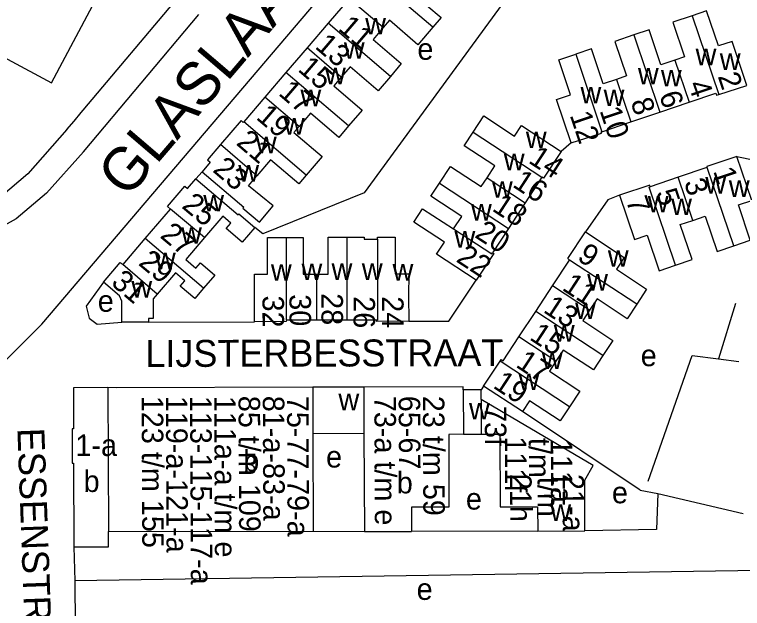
# Model space of a CAD drawing. Extents: x 159261 to 160849, y 382514 to 384534.
# Drawn here: x 160141.9 to 160277.1, y 383783.7 to 383894 of the extents above; entities that cross this region are included whole.
import ezdxf

# ---------------------------------------------------------------- set-up
doc = ezdxf.new("R2010")
doc.units = 0
for name, color, linetype in [('BLT_Basislijn', 7, 'Continuous'), ('BLT_Bebouwing', 7, 'Continuous'), ('BLT_Centroide', 7, 'Continuous'), ('BLT_Huisnummer', 7, 'Continuous'), ('BLT_Huisnummer_ tussenligend', 7, 'Continuous'), ('BLT_Huisnummer_reeks', 7, 'Continuous'), ('BLT_Onderdoorgang_en_onderverdeling', 7, 'Continuous'), ('BLT_Onderverdeling_panden', 7, 'Continuous'), ('BLT_Straatnaam', 7, 'Continuous'), ('BLT_Straatnaam_hoofdweg', 7, 'Continuous')]:
    doc.layers.add(name, color=color, linetype=linetype)

msp = doc.modelspace()

# ---------------------------------------------------------------- linework, layer by layer
at = {"layer": 'BLT_Basislijn'}
for p, q in [((160154.67, 383868.56), (160176.12, 383894.03)), ((160245.31, 383870.18), (160243.43, 383868.62)), ((160176.74, 383864.85), (160175.58, 383863.53)), ((160275.83, 383840.34), (160272.68, 383830.09)), ((160166.76, 383836.91), (160186.48, 383836.99)), ((160272.68, 383830.09), (160276.44, 383829.61)), ((160229.03, 383825.02), (160228.58, 383824.36)), ((160258.09, 383805.72), (160236.24, 383820.29)), ((160258.09, 383805.72), (160261.38, 383805.06)), ((160261.38, 383805.06), (160277.25, 383801.38)), ((160197.35, 383798.09), (160206.88, 383798.01)), ((160152.93, 383795.17), (160153.09, 383788.85)), ((160288.08, 383790.87), (160153.09, 383788.85)), ((160153.09, 383788.85), (160153.24, 383771.24))]:
    msp.add_line(p, q, dxfattribs=at)
for points in [[(160132.71, 383824.82), (160133.71, 383825.25), (160139.85, 383829.4), (160146.96, 383836.53), (160217.34, 383919.23), (160228.34, 383945.12)], [(160146.43, 383916.24), (160132.34, 383890.12), (160148.78, 383881.33), (160160.47, 383903.42)], [(160154.62, 383876.27), (160172.29, 383897.25)], [(160233.09, 383896.68), (160232.97, 383896.63), (160206.83, 383860.95), (160188.04, 383853.3), (160186.54, 383854.47)], [(160151.63, 383872.67), (160144.33, 383864.47), (160139.32, 383860.2), (160133.87, 383857.2), (160125.4, 383853.91), (160116.5, 383852.27), (160112.45, 383852.42), (160107.72, 383853.85), (160041.8, 383889.23)], [(160151.63, 383872.67), (160152.99, 383874.22), (160154.28, 383875.83), (160154.62, 383876.27)], [(160154.67, 383868.56), (160147.83, 383860.88), (160142.17, 383856.07), (160135.99, 383852.66), (160126.77, 383849.08), (160121.72, 383847.78)], [(160276.08, 383867.65), (160279.45, 383867.01), (160307.61, 383853.46)], [(160254.26, 383860.51), (160252.13, 383859.61), (160247.97, 383853.66)], [(160158.39, 383844.33), (160155.19, 383839.85), (160155.77, 383837.66), (160157.23, 383836.5), (160161.84, 383836.91)], [(160215.11, 383837.07), (160222.57, 383837.08), (160227.66, 383844.7)], [(160259.63, 383807.37), (160267.78, 383830.72), (160272.68, 383830.09)], [(160261.38, 383805.06), (160261.14, 383798.37), (160247.84, 383798.12)], [(160239.09, 383798.1), (160215.63, 383798.04)]]:
    msp.add_lwpolyline(points, dxfattribs=at)
at = {"layer": 'BLT_Bebouwing'}
for p, q in [((160204.06, 383897.03), (160200.14, 383892.44)), ((160200.14, 383892.44), (160196.23, 383887.86)), ((160196.23, 383887.86), (160192.31, 383883.28)), ((160192.31, 383883.28), (160188.39, 383878.7)), ((160267.19, 383877.73), (160272.17, 383879.41)), ((160188.39, 383878.7), (160184.48, 383874.11)), ((160261.8, 383875.91), (160267.19, 383877.73)), ((160256.4, 383874.09), (160261.8, 383875.91)), ((160251.01, 383872.27), (160256.4, 383874.09)), ((160270.51, 383865.6), (160265.18, 383863.8)), ((160239.86, 383863.8), (160236.77, 383859.08)), ((160265.18, 383863.8), (160260, 383862.04)), ((160166.18, 383852.46), (160170.84, 383857.91)), ((160236.77, 383859.08), (160233.66, 383854.32)), ((160233.66, 383854.32), (160230.7, 383849.8)), ((160162.07, 383847.64), (160166.18, 383852.46)), ((160241.85, 383843.67), (160244.98, 383848.43)), ((160238.72, 383838.91), (160241.85, 383843.67)), ((160235.59, 383834.15), (160238.72, 383838.91)), ((160166.76, 383836.91), (160161.84, 383836.91)), ((160198, 383837.29), (160192.43, 383837.29)), ((160203.65, 383837.3), (160198, 383837.29)), ((160209.18, 383837.3), (160203.65, 383837.3)), ((160232.69, 383829.74), (160235.59, 383834.15)), ((160228.58, 383824.36), (160225.24, 383824.33)), ((160228.58, 383822.56), (160228.58, 383824.36)), ((160197.31, 383816.26), (160206.81, 383816.25)), ((160197.31, 383816.26), (160197.35, 383798.09)), ((160206.81, 383816.25), (160206.88, 383798.01)), ((160225.28, 383816.07), (160228.58, 383816.07))]:
    msp.add_line(p, q, dxfattribs=at)
for points in [[(160218.23, 383900.77), (160215.85, 383897.99), (160221.13, 383893.47), (160219.6, 383891.68)], [(160277.94, 383880.88), (160275.18, 383889.05), (160272.66, 383888.2), (160270.46, 383894.71), (160267.77, 383893.8)], [(160219.6, 383891.68), (160216.82, 383888.43), (160211.52, 383892.97), (160210.38, 383891.63)], [(160267.77, 383893.8), (160264.19, 383892.59), (160266.36, 383886.15), (160264.55, 383885.54)], [(160210.38, 383891.63), (160208.49, 383889.42), (160213.74, 383884.93), (160211.71, 383882.55)], [(160256.95, 383890.24), (160253.42, 383889.05), (160255.59, 383882.62), (160253.73, 383881.99)], [(160264.55, 383885.54), (160261.98, 383884.67), (160259.77, 383891.2), (160256.95, 383890.24)], [(160253.73, 383881.99), (160251.26, 383881.15), (160249.06, 383887.65), (160246.15, 383886.67)], [(160245.31, 383870.18), (160242.59, 383878.23), (160245.2, 383879.11), (160243, 383885.61), (160246.15, 383886.67)], [(160211.71, 383882.55), (160209.43, 383879.89), (160204.23, 383884.34), (160202.59, 383882.42)], [(160202.59, 383882.42), (160201.18, 383880.77), (160206.45, 383876.28), (160203.94, 383873.34)], [(160272.71, 383879.17), (160277.94, 383880.88)], [(160272.17, 383879.41), (160272.29, 383879.03), (160272.71, 383879.17)], [(160203.94, 383873.34), (160202.11, 383871.21), (160196.87, 383875.69), (160194.77, 383873.24)], [(160184.48, 383874.11), (160184.38, 383874), (160183.96, 383874.36), (160180.15, 383869.88)], [(160227.11, 383872.19), (160229.08, 383875.2), (160234.79, 383871.47), (160236.07, 383873.43), (160243.43, 383868.62)], [(160194.77, 383873.24), (160193.8, 383872.1), (160199.01, 383867.65), (160196.07, 383864.21)], [(160229.67, 383863.72), (160231.11, 383865.92), (160225.44, 383869.64), (160227.11, 383872.19)], [(160245.31, 383870.18), (160250.95, 383872.03), (160250.89, 383872.23), (160251.01, 383872.27)], [(160180.15, 383869.88), (160177.76, 383867.07), (160178.26, 383866.64), (160176.74, 383864.85)], [(160243.43, 383868.62), (160240.15, 383863.62), (160239.86, 383863.8)], [(160276.08, 383867.65), (160270.49, 383865.83), (160270.51, 383865.6)], [(160275.49, 383851.07), (160278.58, 383852.12), (160276.36, 383858.67), (160278.84, 383859.51), (160276.08, 383867.65)], [(160196.07, 383864.21), (160194.69, 383862.6), (160189.47, 383867.06), (160186.93, 383864.09)], [(160176.74, 383864.85), (160184.47, 383858.25), (160184.32, 383858.06), (160187.37, 383855.46), (160189.95, 383858.48), (160185.35, 383862.24), (160186.93, 383864.09)], [(160220.83, 383862.72), (160222.87, 383865.83), (160228.6, 383862.08), (160229.67, 383863.72)], [(160170.84, 383857.91), (160170.32, 383858.36), (160173.55, 383862.14), (160174.04, 383861.73), (160175.58, 383863.53)], [(160175.58, 383863.53), (160183.41, 383856.83), (160183.57, 383857.01), (160186.54, 383854.47)], [(160223.45, 383854.21), (160224.99, 383856.55), (160219.25, 383860.3), (160220.83, 383862.72)], [(160260, 383862.04), (160259.9, 383862.35), (160254.26, 383860.51)], [(160254.26, 383860.51), (160257.06, 383852.25), (160259.42, 383853.04), (160261.66, 383846.44), (160264.7, 383847.47)], [(160227.66, 383844.7), (160220.3, 383849.52), (160221.75, 383851.74), (160216.05, 383855.47), (160217.69, 383857.98), (160223.45, 383854.21)], [(160186.54, 383854.47), (160184.19, 383851.73), (160181.22, 383854.28), (160182.09, 383855.3), (160180.57, 383856.6), (160177.15, 383852.6)], [(160267.88, 383855.8), (160270.18, 383856.58), (160272.4, 383850.03), (160275.49, 383851.07)], [(160264.7, 383847.47), (160267.76, 383848.51), (160265.56, 383855.01), (160267.88, 383855.8)], [(160177.15, 383852.6), (160173.69, 383848.55), (160175.56, 383846.95), (160176.41, 383847.95), (160179.1, 383845.65), (160177.01, 383843.2)], [(160186.48, 383836.99), (160186.47, 383845.8), (160188.87, 383845.8), (160188.86, 383852.65), (160192.33, 383852.65)], [(160192.33, 383852.65), (160195.52, 383852.65), (160195.53, 383845.84), (160197.99, 383845.84)], [(160197.99, 383845.84), (160200.18, 383845.84), (160200.17, 383852.68), (160203.64, 383852.68)], [(160203.64, 383852.68), (160206.85, 383852.69), (160206.85, 383852.32), (160209.3, 383852.32)], [(160209.3, 383852.32), (160209.3, 383852.69), (160212.58, 383852.69), (160212.58, 383845.88), (160215.11, 383845.88), (160215.08, 383841.81), (160215.11, 383837.07)], [(160244.98, 383848.43), (160244.7, 383848.72), (160247.97, 383853.66)], [(160247.97, 383853.66), (160255.12, 383848.94), (160253.69, 383846.72), (160259.31, 383843.02), (160257.48, 383840.23)], [(160230.7, 383849.8), (160230.93, 383849.65), (160227.66, 383844.7)], [(160158.39, 383844.33), (160161.51, 383848.01), (160162.07, 383847.64)], [(160177.01, 383843.2), (160175.37, 383841.28), (160172.68, 383843.58), (160173.52, 383844.57), (160171.76, 383846.08), (160168.39, 383842.13)], [(160161.84, 383836.91), (160161.82, 383840.8), (160161.37, 383841.82), (160158.39, 383844.33)], [(160168.39, 383842.13), (160167.64, 383841.25), (160167.64, 383837.58), (160166.77, 383837.57), (160166.76, 383836.91)], [(160257.48, 383840.23), (160255.72, 383837.55), (160250.1, 383841.24), (160248.73, 383839.15)], [(160248.73, 383839.15), (160247.44, 383837.18), (160253.04, 383833.51), (160251.2, 383830.71)], [(160192.43, 383837.29), (160192.35, 383837.01), (160186.48, 383836.99)], [(160215.11, 383837.07), (160209.18, 383837.04), (160209.18, 383837.3)], [(160251.2, 383830.71), (160249.45, 383828.05), (160243.84, 383831.73), (160242.46, 383829.64)], [(160229.03, 383825.02), (160232.08, 383829.64)], [(160232.08, 383829.64), (160232.31, 383829.99), (160232.69, 383829.74)], [(160242.46, 383829.64), (160241.26, 383827.79), (160246.88, 383824.1), (160244.96, 383821.18)], [(160152.82, 383824.68), (160152.85, 383817.12), (160152.58, 383817.12)], [(160159.24, 383824.75), (160152.82, 383824.68)], [(160197.3, 383824.8), (160160.85, 383824.71), (160159.24, 383824.75)], [(160206.8, 383824.81), (160197.3, 383824.8)], [(160225.24, 383824.33), (160225.24, 383824.86), (160206.8, 383824.81)], [(160236.24, 383820.29), (160229.03, 383825.02)], [(160247.84, 383798.12), (160247.83, 383807.57), (160249.41, 383810.28), (160228.58, 383822.56)], [(160244.96, 383821.18), (160243.26, 383818.58), (160237.57, 383822.32), (160236.24, 383820.29)], [(160152.58, 383817.12), (160152.59, 383810.74), (160152.87, 383810.74), (160152.93, 383795.17)], [(160225.28, 383816.07), (160222.57, 383816.05), (160222.59, 383802.56), (160215.63, 383802.54), (160215.63, 383798.04)], [(160228.58, 383816.07), (160232.07, 383816.08), (160232.11, 383802.58), (160239.07, 383802.59), (160239.09, 383798.1)], [(160159.35, 383795.2), (160159.37, 383798.01)], [(160159.37, 383798.01), (160197.35, 383798.09)], [(160206.88, 383798.01), (160215.63, 383798.04)], [(160239.09, 383798.1), (160247.84, 383798.12)], [(160152.93, 383795.17), (160159.35, 383795.2)]]:
    msp.add_lwpolyline(points, dxfattribs=at)
at = {"layer": 'BLT_Onderdoorgang_en_onderverdeling'}
for p, q in [((160197.3, 383824.8), (160197.31, 383816.26)), ((160206.8, 383824.81), (160206.81, 383816.25)), ((160225.24, 383824.33), (160225.28, 383816.07)), ((160228.58, 383822.56), (160228.58, 383816.07))]:
    msp.add_line(p, q, dxfattribs=at)
at = {"layer": 'BLT_Onderverdeling_panden'}
for p, q in [((160210.38, 383891.63), (160204.06, 383897.03)), ((160267.77, 383893.8), (160272.71, 383879.17)), ((160211.71, 383882.55), (160200.14, 383892.44)), ((160256.95, 383890.24), (160261.8, 383875.91)), ((160202.59, 383882.42), (160196.23, 383887.86)), ((160246.15, 383886.67), (160251.01, 383872.27)), ((160264.55, 383885.54), (160267.19, 383877.73)), ((160203.94, 383873.34), (160192.31, 383883.28)), ((160253.73, 383881.99), (160256.4, 383874.09)), ((160194.77, 383873.24), (160188.39, 383878.7)), ((160196.07, 383864.21), (160184.48, 383874.11)), ((160227.11, 383872.19), (160239.86, 383863.8)), ((160186.93, 383864.09), (160180.15, 383869.88)), ((160229.67, 383863.72), (160236.77, 383859.08)), ((160267.88, 383855.8), (160265.18, 383863.8)), ((160220.83, 383862.72), (160233.66, 383854.32)), ((160177.15, 383852.6), (160170.84, 383857.91)), ((160177.01, 383843.2), (160166.18, 383852.46)), ((160203.64, 383852.68), (160203.65, 383837.3)), ((160257.48, 383840.23), (160244.98, 383848.43)), ((160197.99, 383845.84), (160198, 383837.29)), ((160248.73, 383839.15), (160241.85, 383843.67)), ((160251.2, 383830.71), (160238.72, 383838.91)), ((160242.46, 383829.64), (160235.59, 383834.15)), ((160244.96, 383821.18), (160232.08, 383829.64)), ((160159.24, 383824.75), (160159.37, 383798.01))]:
    msp.add_line(p, q, dxfattribs=at)
for points in [[(160219.6, 383891.68), (160207.97, 383901.61)], [(160275.49, 383851.07), (160270.56, 383865.62), (160270.51, 383865.6)], [(160264.7, 383847.47), (160259.79, 383861.97), (160260, 383862.04)], [(160223.45, 383854.21), (160230.54, 383849.57), (160230.7, 383849.8)], [(160192.33, 383852.65), (160192.34, 383837.29), (160192.43, 383837.29)], [(160209.3, 383852.32), (160209.31, 383837.3), (160209.18, 383837.3)], [(160168.39, 383842.13), (160162.01, 383847.58), (160162.07, 383847.64)]]:
    msp.add_lwpolyline(points, dxfattribs=at)

# ---------------------------------------------------------------- texts
at = {"layer": 'BLT_Centroide'}
for s, p in [('w', (160207.03, 383890.33)), ('w', (160203.07, 383885.81)), ('e', (160216.73, 383885.63)), ('w', (160268.42, 383884.62)), ('w', (160272.91, 383883.73)), ('w', (160199.56, 383881.09)), ('w', (160257.7, 383881.06)), ('w', (160261.97, 383880.69)), ('w', (160195, 383877)), ('w', (160247.03, 383877.53)), ('w', (160251.33, 383877.02)), ('w', (160191.92, 383871.72)), ('w', (160186.72, 383868.25)), ('w', (160236.88, 383869.22)), ('w', (160232.78, 383865.12)), ('w', (160183.45, 383863.02)), ('w', (160270.22, 383860.78)), ('w', (160274.59, 383860.14)), ('w', (160230.58, 383860)), ('w', (160176.95, 383857.47)), ('w', (160259.53, 383857.28)), ('w', (160263.88, 383856.78)), ('w', (160226.69, 383855.78)), ('w', (160172.83, 383851.47)), ('w', (160223.62, 383850.75)), ('w', (160167.97, 383846.72)), ('w', (160252.11, 383847.19)), ('w', (160189.52, 383844.58)), ('w', (160195.2, 383844.72)), ('w', (160200.78, 383844.73)), ('w', (160206.41, 383844.73)), ('w', (160212.11, 383844.62)), ('w', (160248.27, 383842.78)), ('w', (160163.59, 383841.48)), ('e', (160157.35, 383838.83)), ('w', (160246.02, 383837.47)), ('w', (160242.08, 383833.28)), ('w', (160239.84, 383828.19)), ('e', (160258.22, 383828.72)), ('w', (160235.52, 383824.28)), ('w', (160202.06, 383820.53)), ('w', (160226.32, 383818.83)), ('b', (160184.38, 383809.16)), ('e', (160199.76, 383809.9)), ('b', (160154.72, 383805.36)), ('b', (160212.9, 383805.09)), ('e', (160252.87, 383803.26)), ('e', (160225.74, 383802.09)), ('w', (160241.42, 383799.97)), ('e', (160216.59, 383785.32))]:
    msp.add_text(s, height=4, dxfattribs=at).set_placement(p)
at = {"layer": 'BLT_Huisnummer'}
for s, rotation, p in [('13', 319.4744, (160197.53, 383887.9)), ('2', 288.6541, (160272.49, 383882.58)), ('6', 288.6603, (160261.59, 383879.11)), ('19', 319.4932, (160186.59, 383874.75)), ('12', 288.6596, (160245, 383875.36)), ('14', 326.7831, (160237.17, 383866.63)), ('1', 288.7162, (160271.65, 383864.99)), ('25', 320.183, (160172.78, 383858.25)), ('7', 288.7856, (160255.43, 383859.52)), ('18', 326.7922, (160230.42, 383857.71)), ('22', 326.7835, (160223.74, 383848.26)), ('9', 326.6875, (160246.22, 383848.55)), ('31', 319.4781, (160159.63, 383843.97)), ('32', 270.0458, (160187.95, 383841.85)), ('28', 270.0468, (160198.9, 383842.29)), ('24', 270.0333, (160210.16, 383841.72)), ('13', 326.695, (160239.93, 383838.87)), ('19', 326.6907, (160230.6, 383824.82))]:
    msp.add_text(s, height=4, rotation=rotation, dxfattribs=at).set_placement(p)
at = {"layer": 'BLT_Huisnummer_ tussenligend'}
for s, rotation, p in [('11', 319.4706, (160201.83, 383891.25)), ('15', 319.4744, (160194.35, 383883.66)), ('17', 319.4744, (160190.74, 383879.22)), ('4', 288.6541, (160266.98, 383881.11)), ('8', 288.6603, (160256.3, 383877.83)), ('10', 288.6603, (160250.54, 383876.22)), ('21', 319.4932, (160182.9, 383869.98)), ('23', 319.4932, (160178.53, 383864.97)), ('16', 326.7831, (160234.21, 383862.17)), ('3', 288.7162, (160266.21, 383862.87)), ('5', 288.7162, (160260.95, 383860.97)), ('27', 320.183, (160168.75, 383852.74)), ('20', 326.7922, (160227.2, 383852.78)), ('29', 320.183, (160164.73, 383847.65)), ('11', 326.6875, (160243.42, 383842.99)), ('30', 270.0468, (160192.96, 383842.09)), ('26', 270.0333, (160204.86, 383841.72)), ('15', 326.695, (160237.38, 383833.78)), ('17', 326.695, (160234.83, 383828.7))]:
    msp.add_text(s, height=4, rotation=rotation, dxfattribs=at).set_placement(p)
at = {"layer": 'BLT_Huisnummer_reeks'}
for s, rotation, p in [('123 t/m 155', 270.2488, (160165.5, 383823.22)), ('119-a-121-a', 270.2488, (160170, 383823.22)), ('113-115-117-a', 270.2488, (160174.49, 383823.22)), ('111a-a t/m e', 270.2488, (160178.99, 383823.22)), ('85 t/m 109', 270.2488, (160183.5, 383823.22)), ('81-a-83-a', 270.2488, (160188.01, 383823.22)), ('75-77-79-a', 270.2488, (160192.5, 383823.22)), ('73-a t/m e', 270.2488, (160208.73, 383823.22)), ('65-67', 270.2488, (160213.25, 383823.22)), ('23 t/m 59', 270.2488, (160217.74, 383823.22)), ('73f', 270.2488, (160229.24, 383821.32)), ('1-a', 0.1444, (160153.2, 383812.04)), ('111f', 270.2488, (160232.99, 383815.69)), ('t/m', 270.2488, (160237.42, 383815.4)), ('111a', 270.2488, (160241.51, 383815.22)), ('21h', 270.2488, (160233.94, 383808.72)), ('t/m', 270.2488, (160239.06, 383808.17)), ('21-a', 270.2488, (160243.7, 383808.71))]:
    msp.add_text(s, height=4, rotation=rotation, dxfattribs=at).set_placement(p)
at = {"layer": 'BLT_Straatnaam'}
for s, rotation, p in [('LIJSTERBESSTRAAT', 0.1383, (160166.2, 383828.58)), ('ESSENSTRAAT', 272.0565, (160142.41, 383817.18))]:
    msp.add_text(s, height=5, rotation=rotation, dxfattribs=at).set_placement(p)
at = {"layer": 'BLT_Straatnaam_hoofdweg'}
msp.add_text('GLASLAAN', height=8, rotation=49.4863, dxfattribs=at).set_placement((160162.82, 383859.7))

doc.saveas('drawing.dxf')
